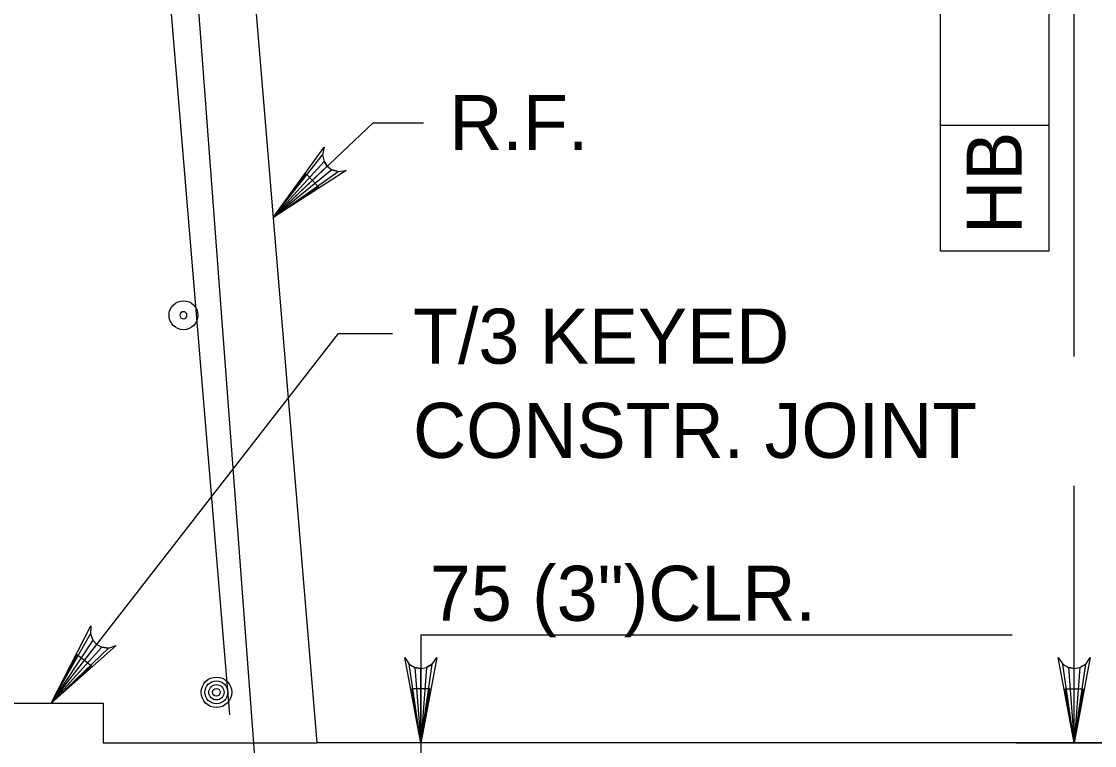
# Model space of a CAD drawing. Extents: x 638340 to 640241, y 295465 to 298435.
# Drawn here: x 639123.4 to 639181.9, y 298224.4 to 298263.8 of the extents above; entities that cross this region are included whole.
import ezdxf

# ---------------------------------------------------------------- set-up
doc = ezdxf.new("R2010")
doc.units = 0
for name, color, linetype in [('3', 7, 'Continuous'), ('4', 7, 'Continuous'), ('5', 7, 'Continuous'), ('6', 7, 'Continuous'), ('9', 7, 'Continuous')]:
    doc.layers.add(name, color=color, linetype=linetype)

# ---------------------------------------------------------------- blocks, each defined once
blk = doc.blocks.new('B')
at = {"layer": '3'}
blk.add_circle((0, 0), 0.16, dxfattribs=at)
for start, end in [(0, 180), (180, 0)]:
    blk.add_arc((0, 0), 0.0391, start, end, dxfattribs=at)

msp = doc.modelspace()

# ---------------------------------------------------------------- linework, layer by layer
at = {"layer": '3'}
for p, q in [((639180.835, 298245.584), (639180.835, 298295.229)), ((639173.553, 298258.173), (639173.553, 298286.628)), ((639179.458, 298286.628), (639179.458, 298251.327)), ((639137.156, 298253.162), (639142.623, 298258.323)), ((639142.623, 298258.323), (639145.356, 298258.323)), ((639173.553, 298251.327), (639173.553, 298258.173)), ((639179.458, 298258.173), (639173.553, 298258.173)), ((639179.458, 298251.327), (639173.553, 298251.327)), ((639125.051, 298226.676), (639140.722, 298246.831)), ((639140.722, 298246.831), (639143.675, 298246.831)), ((639180.835, 298224.513), (639180.835, 298238.536)), ((639145.206, 298230.411), (639177.455, 298230.411)), ((639177.662, 298224.513), (639185.264, 298224.513))]:
    msp.add_line(p, q, dxfattribs=at)
for points in [[(639137.156, 298253.162), (639139.945, 298256.998), (639139.854, 298256.569), (639139.935, 298256.214), (639140.11, 298255.952), (639140.364, 298255.76), (639140.712, 298255.66), (639141.145, 298255.727), (639137.156, 298253.162), (639140.712, 298255.66), (639140.364, 298255.76), (639137.156, 298253.162), (639140.11, 298255.952), (639139.935, 298256.214), (639137.156, 298253.162), (639139.854, 298256.569)], [(639125.051, 298226.676), (639127.222, 298230.89), (639127.197, 298230.455), (639127.33, 298230.117), (639127.545, 298229.882), (639127.824, 298229.734), (639128.184, 298229.688), (639128.601, 298229.819), (639125.051, 298226.676), (639128.184, 298229.688), (639127.824, 298229.734), (639125.051, 298226.676), (639127.545, 298229.882), (639127.33, 298230.117), (639125.051, 298226.676), (639127.197, 298230.455)], [(639145.206, 298224.505), (639144.333, 298229.165), (639144.581, 298228.807), (639144.893, 298228.621), (639145.206, 298228.567), (639145.519, 298228.621), (639145.831, 298228.807), (639146.079, 298229.165), (639145.206, 298224.505), (639145.831, 298228.807), (639145.519, 298228.621), (639145.206, 298224.505), (639145.206, 298228.567), (639144.893, 298228.621), (639145.206, 298224.505), (639144.581, 298228.807)], [(639180.835, 298224.513), (639179.962, 298229.174), (639180.21, 298228.815), (639180.522, 298228.63), (639180.835, 298228.576), (639181.147, 298228.63), (639181.46, 298228.815), (639181.708, 298229.174), (639180.835, 298224.513), (639181.46, 298228.815), (639181.147, 298228.63), (639180.835, 298224.513), (639180.835, 298228.576), (639180.522, 298228.63), (639180.835, 298224.513), (639180.21, 298228.815)]]:
    msp.add_lwpolyline(points, dxfattribs=at)
for points in [[(639139.641, 298254.829), (639138.964, 298255.546), (639137.156, 298253.16)], [(639127.251, 298228.705), (639126.474, 298229.309), (639125.051, 298226.676)], [(639180.343, 298227.465), (639181.326, 298227.465), (639180.835, 298224.513)]]:
    msp.add_lwpolyline(points, close=True, dxfattribs=at)
at = {"layer": '4'}
msp.add_line((639145.206, 298230.411), (639145.206, 298214.099), dxfattribs=at)
msp.add_lwpolyline([(639145.698, 298227.459), (639144.714, 298227.459), (639145.206, 298224.505)], close=True, dxfattribs=at)
at = {"layer": '5'}
for p, q in [((639132.749, 298269), (639137.908, 298200.304)), ((639131.235, 298268.659), (639134.785, 298226.051))]:
    msp.add_line(p, q, dxfattribs=at)
for radius in [0.833, 0.625, 0.417, 0.208]:
    msp.add_circle((639134.069, 298227.274), radius, dxfattribs=at)
at = {"layer": '6'}
msp.add_lwpolyline([(639109.669, 298224.513), (639120.701, 298224.513), (639120.701, 298226.676), (639127.893, 298226.676), (639127.893, 298224.513), (639139.543, 298224.513)], dxfattribs=at)
at = {"layer": '9'}
for p in [(639128.124, 298361.536), (639193.189, 298224.513)]:
    msp.add_line(p, (639139.543, 298224.513), dxfattribs=at)

# ---------------------------------------------------------------- block references
at = {"layer": '3', "xscale": 4.921475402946, "yscale": 4.921475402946, "rotation": 90}
msp.add_blockref('B', (639132.272, 298247.831), dxfattribs=at)

# ---------------------------------------------------------------- texts
at = {"layer": '3'}
for s, height, p in [('R.F.', 3.0001, (639146.764, 298256.833)), ('T/3 KEYED', 3.0001, (639144.787, 298245.189)), ('CONSTR. JOINT', 3.00014, (639144.787, 298240.053)), ('75 (3")CLR.', 3.00014, (639145.706, 298231.172))]:
    msp.add_text(s, height=height, dxfattribs=at).set_placement(p)
msp.add_text('HB', height=3.0001, rotation=90, dxfattribs=at).set_placement((639177.972, 298252.262))

doc.saveas('drawing.dxf')
